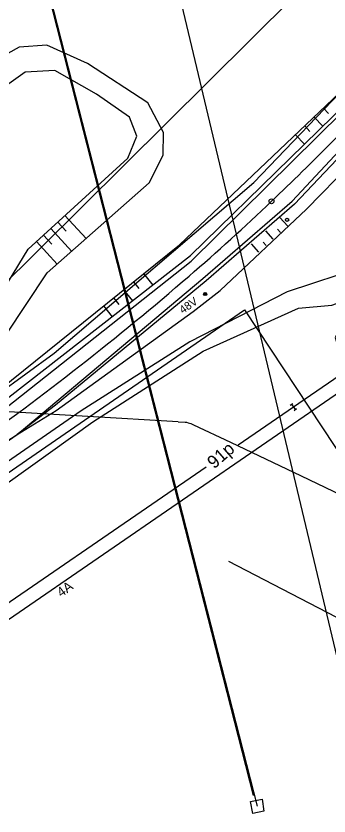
# Model space of a CAD drawing. Extents: x -469926 to -462499, y -1098642 to -1092733.
# Drawn here: x -466126.7 to -466078.1, y -1095960.6 to -1095836.3 of the extents above; entities that cross this region are included whole.
import ezdxf

# ---------------------------------------------------------------- set-up
doc = ezdxf.new("R2010")
doc.units = 0
for name, color, linetype in [('Vrstva 1', 7, 'Continuous'), ('Vrstva 10', 7, 'Continuous'), ('Vrstva 11', 7, 'Continuous'), ('Vrstva 13', 7, 'Continuous'), ('Vrstva 14', 7, 'Continuous'), ('Vrstva 18', 7, 'Continuous'), ('Vrstva 26', 7, 'Continuous'), ('Vrstva 44', 7, 'Continuous'), ('Vrstva 48', 7, 'Continuous'), ('Vrstva 50', 7, 'Continuous'), ('Vrstva 6', 7, 'Continuous'), ('Vrstva 62', 7, 'Continuous')]:
    doc.layers.add(name, color=color, linetype=linetype)

msp = doc.modelspace()

# ---------------------------------------------------------------- linework, layer by layer
at = {"layer": 'Vrstva 1'}
msp.add_line((-466145.15, -1095894.51), (-466082.34, -1095832.11), dxfattribs=at)
msp.add_line((-466145.15, -1095894.51), (-466082.34, -1095832.11), dxfattribs=at)
for points in [[(-466092.15, -1095902.93), (-466083.58, -1095897.05), (-466075.51, -1095891.49), (-466069.07, -1095887.04), (-466060.37, -1095881.09)], [(-466092.15, -1095902.93), (-466083.58, -1095897.05), (-466075.51, -1095891.49), (-466069.07, -1095887.04), (-466060.37, -1095881.09)], [(-466200.77, -1095977.65), (-466186.05, -1095967.51), (-466178.22, -1095962.11), (-466097.13, -1095906.36)]]:
    msp.add_lwpolyline(points, dxfattribs=at)
for centre, radius, start, end in [((-466389.54, -1095547.78), 438.44, 313.6367, 317.1027), ((-466331.1, -1095609.07), 353.76, 310.8345, 313.6367), ((-466398.56, -1095531.02), 456.92, 305.3291, 310.8345)]:
    msp.add_arc(centre, radius, start, end, dxfattribs=at)
at = {"layer": 'Vrstva 10'}
msp.add_line((-466101.5, -1095899.39), (-466139.97, -1095897.07), dxfattribs=at)
for points in [[(-466101.5, -1095899.39), (-466100.38, -1095899.44), (-466100.19, -1095899.45), (-466099.91, -1095899.52), (-466099.53, -1095899.64), (-466099.07, -1095899.82), (-466093.36, -1095902.53), (-466082.4, -1095907.77), (-466066.2, -1095915.53), (-466060.11, -1095919.1)], [(-466053.17, -1095942.09), (-466093.63, -1095921.06)]]:
    msp.add_lwpolyline(points, dxfattribs=at)
at = {"layer": 'Vrstva 11'}
for p, q in [((-466097.51, -1095879.6), (-466097.18, -1095879.28)), ((-466097.38, -1095879.74), (-466097.05, -1095879.41))]:
    msp.add_line(p, q, dxfattribs=at)
msp.add_circle((-466097.28, -1095879.51), 0.25, dxfattribs=at)
at = {"layer": 'Vrstva 13'}
for points in [[(-466000, -1095814.27), (-466009.79, -1095826.38), (-466022.25, -1095837.46), (-466044.21, -1095854.09), (-466061.58, -1095865.63), (-466069.9, -1095872.3), (-466072.6, -1095875.22), (-466084.54, -1095879.16), (-466099.65, -1095886.96), (-466116.56, -1095897.64), (-466129.35, -1095906.52)], [(-466127.89, -1095908.79), (-466114.73, -1095899.39), (-466097.6, -1095888.4), (-466082.79, -1095881.69), (-466077.6, -1095881.25), (-466073.44, -1095879.76), (-466077.1, -1095886.28), (-466075.51, -1095891.49)], [(-466127.89, -1095908.79), (-466114.73, -1095899.39), (-466097.6, -1095888.4), (-466082.79, -1095881.69), (-466077.6, -1095881.25), (-466073.44, -1095879.76), (-466077.1, -1095886.28), (-466075.51, -1095891.49)]]:
    msp.add_lwpolyline(points, dxfattribs=at)
at = {"layer": 'Vrstva 14'}
msp.add_line((-466089.78, -1095957.46), (-466124.27, -1095822.4), dxfattribs=at)
msp.add_line((-466089.78, -1095957.46), (-466124.27, -1095822.4), dxfattribs=at)
msp.add_lwpolyline([(-466090.25, -1095958.41), (-466088.41, -1095958.04), (-466088.17, -1095959.9), (-466089.86, -1095960.27)], close=True, dxfattribs=at)
msp.add_lwpolyline([(-466090.25, -1095958.41), (-466088.41, -1095958.04), (-466088.17, -1095959.9), (-466089.86, -1095960.27)], close=True, dxfattribs=at)
msp.add_lwpolyline([(-466090.25, -1095958.41), (-466088.41, -1095958.04), (-466088.17, -1095959.9), (-466089.86, -1095960.27)], close=True, dxfattribs=at)
msp.add_circle((-466084.56, -1095867.98), 0.25, dxfattribs=at)
msp.add_circle((-466084.56, -1095867.98), 0.25, dxfattribs=at)
at = {"layer": 'Vrstva 18'}
for p, q in [((-466084.08, -1095896.79), (-466083.67, -1095896.5)), ((-466084.08, -1095896.79), (-466083.67, -1095896.5)), ((-466084.08, -1095896.79), (-466083.67, -1095896.5)), ((-466083.87, -1095896.64), (-466083.29, -1095897.45)), ((-466083.87, -1095896.64), (-466083.29, -1095897.45)), ((-466083.87, -1095896.64), (-466083.29, -1095897.45)), ((-466083.49, -1095897.6), (-466083.09, -1095897.31)), ((-466083.49, -1095897.6), (-466083.09, -1095897.31)), ((-466083.49, -1095897.6), (-466083.09, -1095897.31))]:
    msp.add_line(p, q, dxfattribs=at)
at = {"layer": 'Vrstva 26'}
for p, q in [((-466076.29, -1095938.11), (-466109.96, -1095796.23)), ((-466076.29, -1095938.11), (-466109.96, -1095796.23)), ((-466089.18, -1095959.12), (-466123.67, -1095824.06)), ((-466089.18, -1095959.12), (-466123.67, -1095824.06))]:
    msp.add_line(p, q, dxfattribs=at)
msp.add_lwpolyline([(-466090.25, -1095958.41), (-466088.41, -1095958.04), (-466088.17, -1095959.9), (-466089.86, -1095960.27)], close=True, dxfattribs=at)
msp.add_lwpolyline([(-466090.25, -1095958.41), (-466088.41, -1095958.04), (-466088.17, -1095959.9), (-466089.86, -1095960.27)], close=True, dxfattribs=at)
msp.add_lwpolyline([(-466090.25, -1095958.41), (-466088.41, -1095958.04), (-466088.17, -1095959.9), (-466089.86, -1095960.27)], close=True, dxfattribs=at)
at = {"layer": 'Vrstva 44'}
for p, q in [((-466089.74, -1095862.2), (-466062.7, -1095833.93)), ((-466120.73, -1095888.71), (-466089.74, -1095862.2)), ((-466120.73, -1095888.71), (-466089.74, -1095862.2)), ((-466150.88, -1095910.6), (-466120.73, -1095888.71)), ((-466150.88, -1095910.6), (-466120.73, -1095888.71))]:
    msp.add_line(p, q, dxfattribs=at)
at = {"layer": 'Vrstva 48'}
for p, q in [((-466078.92, -1095850.62), (-466078.11, -1095851.47)), ((-466078.92, -1095850.62), (-466078.11, -1095851.47)), ((-466080.36, -1095852), (-466079.02, -1095853.42)), ((-466080.36, -1095852), (-466079.02, -1095853.42)), ((-466081.82, -1095853.37), (-466081.01, -1095854.23)), ((-466081.82, -1095853.37), (-466081.01, -1095854.23)), ((-466083.27, -1095854.75), (-466081.88, -1095856.22)), ((-466083.27, -1095854.75), (-466081.88, -1095856.22)), ((-466106.86, -1095876.34), (-466105.43, -1095878.12)), ((-466106.86, -1095876.34), (-466105.43, -1095878.12)), ((-466108.42, -1095877.6), (-466107.58, -1095878.64)), ((-466108.42, -1095877.6), (-466107.58, -1095878.64)), ((-466109.98, -1095878.85), (-466108.58, -1095880.59)), ((-466109.98, -1095878.85), (-466108.58, -1095880.59)), ((-466111.53, -1095880.11), (-466110.69, -1095881.15)), ((-466111.53, -1095880.11), (-466110.69, -1095881.15)), ((-466113.09, -1095881.36), (-466111.73, -1095883.05)), ((-466113.09, -1095881.36), (-466111.73, -1095883.05))]:
    msp.add_line(p, q, dxfattribs=at)
for points in [[(-466119.05, -1095867.32), (-466115.77, -1095870.9)], [(-466119.05, -1095867.32), (-466115.77, -1095870.9)], [(-466084.47, -1095868.96), (-466085.67, -1095867.64)], [(-466084.47, -1095868.96), (-466085.67, -1095867.64)], [(-466120.15, -1095868.33), (-466118.85, -1095869.76)], [(-466120.15, -1095868.33), (-466118.85, -1095869.76)], [(-466121.26, -1095869.34), (-466118.01, -1095872.89)], [(-466121.26, -1095869.34), (-466118.01, -1095872.89)], [(-466086.7, -1095870.98), (-466087.87, -1095869.68)], [(-466086.7, -1095870.98), (-466087.87, -1095869.68)], [(-466085.59, -1095869.97), (-466086.06, -1095869.45)], [(-466085.59, -1095869.97), (-466086.06, -1095869.45)], [(-466123.47, -1095871.37), (-466120.26, -1095874.88)], [(-466123.47, -1095871.37), (-466120.26, -1095874.88)], [(-466122.36, -1095870.36), (-466121.07, -1095871.77)], [(-466122.36, -1095870.36), (-466121.07, -1095871.77)], [(-466087.81, -1095871.98), (-466088.28, -1095871.47)], [(-466087.81, -1095871.98), (-466088.28, -1095871.47)], [(-466088.93, -1095872.99), (-466090.07, -1095871.72)], [(-466088.93, -1095872.99), (-466090.07, -1095871.72)]]:
    msp.add_lwpolyline(points, dxfattribs=at)
at = {"layer": 'Vrstva 50'}
for p, q in [((-466228.83, -1095976.93), (-466091.16, -1095881.95)), ((-466091.16, -1095881.95), (-466072.23, -1095910.69)), ((-466091.16, -1095881.95), (-466072.23, -1095910.69))]:
    msp.add_line(p, q, dxfattribs=at)
at = {"layer": 'Vrstva 6'}
msp.add_circle((-466086.98, -1095865.09), 0.375, dxfattribs=at)
msp.add_circle((-466086.98, -1095865.09), 0.375, dxfattribs=at)
at = {"layer": 'Vrstva 62'}
for points in [[(-466146.05, -1095907.93), (-466101.27, -1095871.84), (-466070.19, -1095842.34), (-466041.53, -1095807.66), (-466020.37, -1095775.82), (-466000, -1095737.2)], [(-466144.76, -1095908.73), (-466099.57, -1095873.53), (-466068.63, -1095843.26), (-466040.48, -1095809.32), (-466019.38, -1095777.36), (-466000, -1095740.59)], [(-466133.31, -1095901.17), (-466099.47, -1095874.4), (-466068.13, -1095843.47), (-466039.87, -1095809.41), (-466018.38, -1095776.67), (-466000, -1095741.53)], [(-466126.49, -1095901.37), (-466097.62, -1095877.12), (-466083.75, -1095865.08), (-466066.26, -1095846.3), (-466037.83, -1095812.02), (-466016.05, -1095778.96), (-466000, -1095748.8)], [(-466128.21, -1095885.93), (-466121.8, -1095876.24), (-466105.97, -1095862.23), (-466103.8, -1095857.92), (-466103.75, -1095854.41), (-466106.16, -1095849.8), (-466115.57, -1095843.67), (-466121.87, -1095840.82), (-466126.18, -1095841.13), (-466130.2, -1095843.36)], [(-466128.21, -1095885.93), (-466121.8, -1095876.24), (-466105.97, -1095862.23), (-466103.8, -1095857.92), (-466103.75, -1095854.41), (-466106.16, -1095849.8), (-466115.57, -1095843.67), (-466121.87, -1095840.82), (-466126.18, -1095841.13), (-466130.2, -1095843.36)], [(-466065.6, -1095846.74), (-466083.39, -1095865.52), (-466097.15, -1095877.45), (-466120.53, -1095896.76), (-466126.49, -1095901.37)], [(-466065.6, -1095846.74), (-466083.39, -1095865.52), (-466097.15, -1095877.45), (-466120.53, -1095896.76), (-466126.49, -1095901.37)], [(-466126.49, -1095901.37), (-466120.44, -1095897.61), (-466099.15, -1095882.22), (-466094.95, -1095878.97), (-466081.55, -1095866.33), (-466067.76, -1095852.24)], [(-466126.49, -1095901.37), (-466120.44, -1095897.61), (-466099.15, -1095882.22), (-466094.95, -1095878.97), (-466081.55, -1095866.33), (-466067.76, -1095852.24)], [(-466615.6, -1096265.47), (-466583.43, -1096243.6), (-466541.63, -1096214.96), (-466495.34, -1096183.48), (-466451.83, -1096153.21), (-466395.24, -1096113.75), (-466338.99, -1096074.99), (-466284.5, -1096037.79), (-466252.35, -1096015.91), (-466228.8, -1095999.28), (-466166.33, -1095956.56), (-466074.59, -1095893.48)], [(-466546.99, -1096190.64), (-466541.08, -1096186.48), (-466495.03, -1096153.99), (-466442.96, -1096118.49), (-466391.63, -1096083.13), (-466339.37, -1096047.17), (-466296.23, -1096017.37), (-466250.63, -1095985.97), (-466208.04, -1095956.82), (-466168.92, -1095929.97), (-466131.07, -1095904.3), (-466126.49, -1095901.37)], [(-466540.52, -1096187.38), (-466493.81, -1096154.32), (-466442.18, -1096119.55), (-466390.63, -1096083.17), (-466337.39, -1096046.71), (-466295.63, -1096018.03), (-466249.77, -1095986.51), (-466207.26, -1095957.21), (-466168.48, -1095930.53), (-466126.49, -1095901.37)]]:
    msp.add_lwpolyline(points, dxfattribs=at)
msp.add_lwpolyline([(-466142.78, -1095891.81), (-466130.93, -1095882.58), (-466124.77, -1095872.56), (-466109.27, -1095858.37), (-466107.89, -1095854.99), (-466109.01, -1095852.04), (-466114.14, -1095848.46), (-466120.63, -1095844.74), (-466125.23, -1095845.05), (-466133.4, -1095850.85), (-466147.26, -1095863.06), (-466164.68, -1095876.68), (-466163.66, -1095878.1), (-466159.96, -1095878.22), (-466153.02, -1095876.84), (-466147.61, -1095871.9), (-466142.99, -1095870.41), (-466138.17, -1095869.36), (-466133.97, -1095869.48), (-466132.04, -1095870.72), (-466139.36, -1095879.21), (-466146.46, -1095884.15), (-466148.25, -1095888.1), (-466145, -1095889.99)], close=True, dxfattribs=at)
msp.add_lwpolyline([(-466142.78, -1095891.81), (-466130.93, -1095882.58), (-466124.77, -1095872.56), (-466109.27, -1095858.37), (-466107.89, -1095854.99), (-466109.01, -1095852.04), (-466114.14, -1095848.46), (-466120.63, -1095844.74), (-466125.23, -1095845.05), (-466133.4, -1095850.85), (-466147.26, -1095863.06), (-466164.68, -1095876.68), (-466163.66, -1095878.1), (-466159.96, -1095878.22), (-466153.02, -1095876.84), (-466147.61, -1095871.9), (-466142.99, -1095870.41), (-466138.17, -1095869.36), (-466133.97, -1095869.48), (-466132.04, -1095870.72), (-466139.36, -1095879.21), (-466146.46, -1095884.15), (-466148.25, -1095888.1), (-466145, -1095889.99)], close=True, dxfattribs=at)

# ---------------------------------------------------------------- texts
at = {"layer": 'Vrstva 11'}
msp.add_text('48V', height=1.25, rotation=35.0887, dxfattribs=at).set_placement((-466100.75, -1095882.64))
at = {"layer": 'Vrstva 13'}
msp.add_text('4A', height=1.5, rotation=36.0337, dxfattribs=at).set_placement((-466119.63, -1095926.7))
msp.add_text('4A', height=1.5, rotation=36.0337, dxfattribs=at).set_placement((-466119.63, -1095926.7))
msp.add_text('4A', height=1.5, rotation=36.0337, dxfattribs=at).set_placement((-466119.63, -1095926.7))
at = {"layer": 'Vrstva 62'}
msp.add_text('91p', height=2, rotation=41.1859, dxfattribs=at).set_placement((-466095.89, -1095906.78))
msp.add_text('91p', height=2, rotation=41.1859, dxfattribs=at).set_placement((-466095.89, -1095906.78))
msp.add_text('91p', height=2, rotation=41.1859, dxfattribs=at).set_placement((-466095.89, -1095906.78))

doc.saveas('drawing.dxf')
